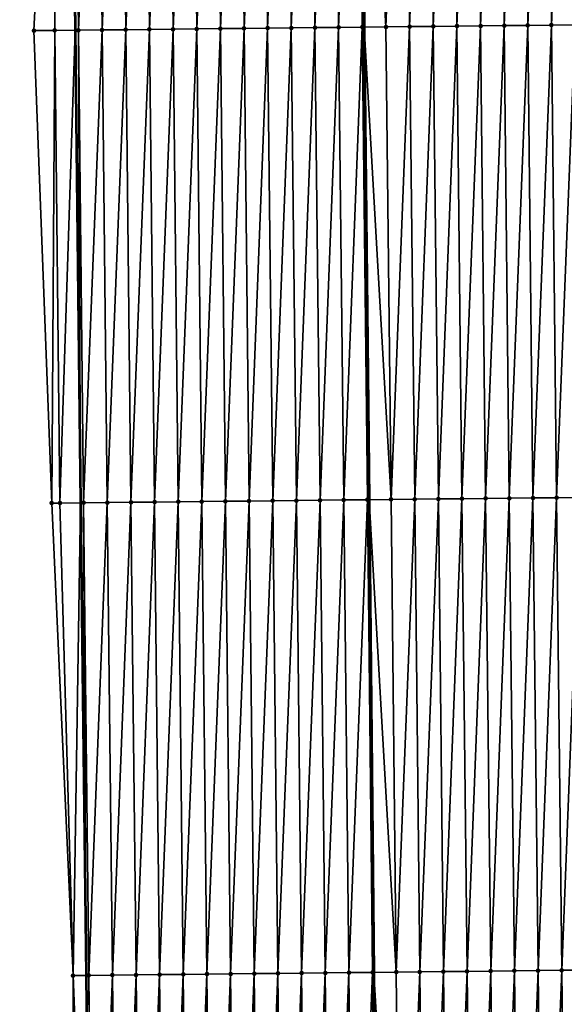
# Model space of a CAD drawing. Header units: feet. Extents: x 2007189 to 2022806, y 818621 to 837694.
# Tile 427 of 656: x 2011350 to 2011373, y 829286 to 829327. Entities that reach past the tile are written whole.
import ezdxf

# ---------------------------------------------------------------- set-up
doc = ezdxf.new("R2010")
doc.units = ezdxf.units.FT
doc.header["$MEASUREMENT"] = 0
for name, color, linetype, lineweight in [('EP_Travel Lane', 172, 'Continuous', 53), ('Road Shots', 141, 'Continuous', 100), ('Road X-Section', 40, 'Continuous', 13), ('STRIPING', 60, 'Continuous', 53)]:
    doc.layers.add(name, color=color, linetype=linetype, lineweight=lineweight)
doc.layers.add('I-77-MM17-21_SB-Surface-Border', color=7, linetype='Continuous')
doc.layers.add('I-77-MM17-21_SB-Surface-TIN', color=7, linetype='Continuous')

msp = doc.modelspace()

# ---------------------------------------------------------------- linework, layer by layer
at = {"layer": 'EP_Travel Lane'}
msp.add_polyline3d([(2011350.010525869, 829506.9701998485, 319.6443639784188), (2011350.212806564, 829486.9716988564, 319.5046445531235), (2011350.415088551, 829466.9730701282, 319.3860227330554), (2011350.617370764, 829446.9744190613, 319.2710504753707), (2011350.844439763, 829426.9466861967, 319.173616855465), (2011351.073898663, 829406.9483866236, 319.0487097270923), (2011351.303358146, 829386.95003626, 318.9325754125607), (2011351.532819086, 829366.9515588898, 318.8382720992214), (2011351.762279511, 829346.9531262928, 318.7362488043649), (2011351.991736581, 829326.9549862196, 318.5839387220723), (2011352.221193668, 829306.956844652, 318.431868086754), (2011352.450653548, 829286.9584596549, 318.3216740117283), (2011352.680112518, 829266.9601539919, 318.1978322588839), (2011352.909572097, 829246.961795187, 318.0831324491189), (2011353.139628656, 829226.952585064, 317.9835181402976), (2011353.369623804, 829206.9541746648, 317.8788247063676), (2011353.599617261, 829186.9559112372, 317.7498529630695), (2011353.829610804, 829166.9576403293, 317.6220984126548), (2011354.059604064, 829146.9593940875, 317.4902748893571), (2011354.289599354, 829126.9609712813, 317.3876110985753), (2011354.519593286, 829106.9626666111, 317.2654597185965), (2011354.749587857, 829086.9643063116, 317.1524679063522), (2011354.979581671, 829066.9660118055, 317.0286059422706)], dxfattribs=at)
at = {"layer": 'I-77-MM17-21_SB-Surface-Border', "color": 3, "linetype": 'Continuous', "lineweight": -3}
msp.add_polyline3d([(2011354.165455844, 829066.956908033, 317.0082613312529), (2011354.586643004, 829086.9624844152, 317.1483636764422), (2011354.097845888, 829106.9579550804, 317.254168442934), (2011352.145913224, 829126.9370765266, 317.3214209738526), (2011352.285167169, 829146.9395966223, 317.4385482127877), (2011351.846732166, 829166.9355386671, 317.5607679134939), (2011352.440461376, 829186.9429707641, 317.7173379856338), (2011353.071594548, 829206.9508416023, 317.8714465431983), (2011352.71421308, 829226.9478253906, 317.9733095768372), (2011352.379494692, 829246.9561292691, 318.069259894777), (2011351.901901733, 829266.951828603, 318.1787060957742), (2011351.903110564, 829286.9525980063, 318.3088999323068), (2011351.000900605, 829306.9437968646, 318.4006643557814), (2011350.245577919, 829326.936340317, 318.5350538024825), (2011351.279029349, 829346.947960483, 318.7236738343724), (2011350.16341941, 829366.936930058, 318.8009758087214), (2011349.770739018, 829386.9336710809, 318.8895831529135), (2011350.262599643, 829406.9397267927, 319.0254087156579), (2011350.368583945, 829426.9415969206, 319.1616663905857), (2011350.327309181, 829446.9717083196, 319.2622619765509), (2011349.646909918, 829466.9658729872, 319.3657500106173), (2011349.681031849, 829486.9667114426, 319.4914617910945), (2011349.95067896, 829506.969639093, 319.6427918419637)], dxfattribs=at)
at = {"layer": 'I-77-MM17-21_SB-Surface-TIN', "color": 128, "linetype": 'Continuous', "lineweight": -3}
for points in [[(2011363.129711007, 829327.0746432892, 318.7713770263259), (2011363.91285105, 829347.0837465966, 318.926161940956), (2011362.912908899, 829347.0729901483, 318.9117254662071)], [(2011363.129711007, 829327.0746432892, 318.7713770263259), (2011364.129653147, 829327.0854007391, 318.7856403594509), (2011363.91285105, 829347.0837465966, 318.926161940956)], [(2011363.91285105, 829347.0837465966, 318.926161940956), (2011364.212713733, 829327.0862929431, 318.7870603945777), (2011364.007508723, 829347.0847646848, 318.9275544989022)], [(2011364.129653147, 829327.0854007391, 318.7856403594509), (2011364.212713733, 829327.0862929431, 318.7870603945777), (2011363.91285105, 829347.0837465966, 318.926161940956)], [(2011365.129595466, 829327.0961417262, 318.8027357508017), (2011364.912793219, 829347.0945014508, 318.9408726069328), (2011364.007508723, 829347.0847646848, 318.9275544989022)], [(2011365.129595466, 829327.0961417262, 318.8027357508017), (2011364.007508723, 829347.0847646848, 318.9275544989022), (2011364.212713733, 829327.0862929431, 318.7870603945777)], [(2011365.129595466, 829327.0961417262, 318.8027357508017), (2011365.912735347, 829347.1052599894, 318.9549494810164), (2011364.912793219, 829347.0945014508, 318.9408726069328)], [(2011365.129595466, 829327.0961417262, 318.8027357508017), (2011366.129537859, 829327.1068758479, 318.8210121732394), (2011365.912735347, 829347.1052599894, 318.9549494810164)], [(2011366.129537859, 829327.1068758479, 318.8210121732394), (2011366.91267752, 829347.1160144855, 318.9697217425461), (2011365.912735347, 829347.1052599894, 318.9549494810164)], [(2011366.129537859, 829327.1068758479, 318.8210121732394), (2011367.129480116, 829327.1176225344, 318.8371271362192), (2011366.91267752, 829347.1160144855, 318.9697217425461)], [(2011367.129480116, 829327.1176225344, 318.8371271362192), (2011367.912619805, 829347.1267586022, 318.9862795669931), (2011366.91267752, 829347.1160144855, 318.9697217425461)], [(2011367.129480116, 829327.1176225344, 318.8371271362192), (2011368.129422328, 829327.1283733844, 318.8525258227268), (2011367.912619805, 829347.1267586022, 318.9862795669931)], [(2011368.129422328, 829327.1283733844, 318.8525258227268), (2011368.912562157, 829347.1374965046, 319.0039064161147), (2011367.912619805, 829347.1267586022, 318.9862795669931)], [(2011368.129422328, 829327.1283733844, 318.8525258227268), (2011369.12936476, 829327.1391039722, 318.8714101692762), (2011368.912562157, 829347.1374965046, 319.0039064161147)], [(2011369.12936476, 829327.1391039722, 318.8714101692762), (2011369.912504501, 829347.1482352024, 319.0213964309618), (2011368.912562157, 829347.1374965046, 319.0039064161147)], [(2011369.12936476, 829327.1391039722, 318.8714101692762), (2011370.129307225, 829327.149831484, 318.8908236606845), (2011369.912504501, 829347.1482352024, 319.0213964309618)], [(2011370.129307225, 829327.149831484, 318.8908236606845), (2011370.912446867, 829347.1589717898, 319.0392494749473), (2011369.912504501, 829347.1482352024, 319.0213964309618)], [(2011370.129307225, 829327.149831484, 318.8908236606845), (2011371.129249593, 829327.1605678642, 318.9087115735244), (2011370.912446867, 829347.1589717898, 319.0392494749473)], [(2011371.129249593, 829327.1605678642, 318.9087115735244), (2011371.912389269, 829347.1697051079, 319.0576649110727), (2011370.912446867, 829347.1589717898, 319.0392494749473)], [(2011371.129249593, 829327.1605678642, 318.9087115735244), (2011372.129191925, 829327.1713076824, 318.9260080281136), (2011371.912389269, 829347.1697051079, 319.0576649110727)], [(2011372.129191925, 829327.1713076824, 318.9260080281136), (2011372.912331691, 829347.1804365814, 319.0763977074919), (2011371.912389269, 829347.1697051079, 319.0576649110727)], [(2011372.129191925, 829327.1713076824, 318.9260080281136), (2011373.129134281, 829327.1820452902, 318.9436847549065), (2011372.912331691, 829347.1804365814, 319.0763977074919)], [(2011350.245577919, 829326.936340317, 318.5350538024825), (2011351.130402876, 829326.945779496, 318.5614066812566), (2011351.279029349, 829346.947960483, 318.7236738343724)], [(2011351.130402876, 829326.945779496, 318.5614066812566), (2011351.991736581, 829326.9549862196, 318.5839387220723), (2011351.279029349, 829346.947960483, 318.7236738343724)], [(2011351.279029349, 829346.947960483, 318.7236738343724), (2011351.991736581, 829326.9549862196, 318.5839387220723), (2011351.762279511, 829346.9531262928, 318.7362488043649)], [(2011351.913544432, 829346.9547432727, 318.7401849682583), (2011351.762279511, 829346.9531262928, 318.7362488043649), (2011351.991736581, 829326.9549862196, 318.5839387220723)], [(2011352.130345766, 829326.9564678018, 318.5875646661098), (2011352.913486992, 829346.9654620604, 318.7611000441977), (2011351.913544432, 829346.9547432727, 318.7401849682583)], [(2011352.130345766, 829326.9564678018, 318.5875646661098), (2011351.913544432, 829346.9547432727, 318.7401849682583), (2011351.991736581, 829326.9549862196, 318.5839387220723)], [(2011352.130345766, 829326.9564678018, 318.5875646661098), (2011353.130288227, 829326.967195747, 318.6069036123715), (2011352.913486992, 829346.9654620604, 318.7611000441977)], [(2011353.130288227, 829326.967195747, 318.6069036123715), (2011353.913429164, 829346.9762165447, 318.775874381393), (2011352.913486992, 829346.9654620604, 318.7611000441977)], [(2011353.130288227, 829326.967195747, 318.6069036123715), (2011354.130230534, 829326.9779377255, 318.6238284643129), (2011353.913429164, 829346.9762165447, 318.775874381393)], [(2011354.130230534, 829326.9779377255, 318.6238284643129), (2011354.913371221, 829346.9869817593, 318.788802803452), (2011353.913429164, 829346.9762165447, 318.775874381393)], [(2011354.130230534, 829326.9779377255, 318.6238284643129), (2011355.130172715, 829326.988691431, 318.6387359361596), (2011354.913371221, 829346.9869817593, 318.788802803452)], [(2011355.130172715, 829326.988691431, 318.6387359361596), (2011355.913313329, 829346.9977421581, 318.8025596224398), (2011354.913371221, 829346.9869817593, 318.788802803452)], [(2011355.130172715, 829326.988691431, 318.6387359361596), (2011356.130114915, 829326.9994434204, 318.653938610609), (2011355.913313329, 829346.9977421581, 318.8025596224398)], [(2011356.130114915, 829326.9994434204, 318.653938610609), (2011356.913255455, 829347.0085009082, 318.8166001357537), (2011355.913313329, 829346.9977421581, 318.8025596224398)], [(2011356.130114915, 829326.9994434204, 318.653938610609), (2011357.130057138, 829327.0101932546, 318.669512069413), (2011356.913255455, 829347.0085009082, 318.8166001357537)], [(2011357.130057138, 829327.0101932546, 318.669512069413), (2011357.913197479, 829347.0192691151, 318.8290137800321), (2011356.913255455, 829347.0085009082, 318.8166001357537)], [(2011357.130057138, 829327.0101932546, 318.669512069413), (2011358.129999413, 829327.0209382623, 318.6859158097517), (2011357.913197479, 829347.0192691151, 318.8290137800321)], [(2011358.129999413, 829327.0209382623, 318.6859158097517), (2011358.913139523, 829347.0300354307, 318.8417528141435), (2011357.913197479, 829347.0192691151, 318.8290137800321)], [(2011358.129999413, 829327.0209382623, 318.6859158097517), (2011359.129941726, 829327.0316798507, 318.7029077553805), (2011358.913139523, 829347.0300354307, 318.8417528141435)], [(2011359.129941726, 829327.0316798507, 318.7029077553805), (2011359.913081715, 829347.0407881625, 318.8568285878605), (2011358.913139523, 829347.0300354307, 318.8417528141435)], [(2011359.129941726, 829327.0316798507, 318.7029077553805), (2011360.129884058, 829327.042419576, 318.72022022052), (2011359.913081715, 829347.0407881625, 318.8568285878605)], [(2011360.129884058, 829327.042419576, 318.72022022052), (2011360.913024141, 829347.0515192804, 318.8756225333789), (2011359.913081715, 829347.0407881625, 318.8568285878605)], [(2011360.129884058, 829327.042419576, 318.72022022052), (2011361.129826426, 829327.0531560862, 318.7380857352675), (2011360.913024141, 829347.0515192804, 318.8756225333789)], [(2011361.129826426, 829327.0531560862, 318.7380857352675), (2011361.912966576, 829347.0622495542, 318.8945616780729), (2011360.913024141, 829347.0515192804, 318.8756225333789)], [(2011361.129826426, 829327.0531560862, 318.7380857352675), (2011362.129768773, 829327.0638944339, 318.7556351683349), (2011361.912966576, 829347.0622495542, 318.8945616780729)], [(2011362.129768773, 829327.0638944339, 318.7556351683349), (2011362.912908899, 829347.0729901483, 318.9117254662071), (2011361.912966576, 829347.0622495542, 318.8945616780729)], [(2011362.129768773, 829327.0638944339, 318.7556351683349), (2011363.129711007, 829327.0746432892, 318.7713770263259), (2011362.912908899, 829347.0729901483, 318.9117254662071)], [(2011363.346513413, 829307.0762688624, 318.635762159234), (2011364.129653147, 829327.0854007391, 318.7856403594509), (2011363.129711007, 829327.0746432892, 318.7713770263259)], [(2011363.346513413, 829307.0762688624, 318.635762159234), (2011364.346455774, 829307.0870059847, 318.6535224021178), (2011364.129653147, 829327.0854007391, 318.7856403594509)], [(2011364.129653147, 829327.0854007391, 318.7856403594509), (2011364.41791924, 829307.0877726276, 318.6549143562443), (2011364.212713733, 829327.0862929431, 318.7870603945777)], [(2011364.346455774, 829307.0870059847, 318.6535224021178), (2011364.41791924, 829307.0877726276, 318.6549143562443), (2011364.129653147, 829327.0854007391, 318.7856403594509)], [(2011365.346398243, 829307.0977331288, 318.6729991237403), (2011365.129595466, 829327.0961417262, 318.8027357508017), (2011364.212713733, 829327.0862929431, 318.7870603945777)], [(2011365.346398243, 829307.0977331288, 318.6729991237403), (2011364.212713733, 829327.0862929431, 318.7870603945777), (2011364.41791924, 829307.0877726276, 318.6549143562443)], [(2011365.346398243, 829307.0977331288, 318.6729991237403), (2011366.129537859, 829327.1068758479, 318.8210121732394), (2011365.129595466, 829327.0961417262, 318.8027357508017)], [(2011365.346398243, 829307.0977331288, 318.6729991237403), (2011366.346340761, 829307.1084556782, 318.6932662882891), (2011366.129537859, 829327.1068758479, 318.8210121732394)], [(2011366.346340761, 829307.1084556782, 318.6932662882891), (2011367.129480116, 829327.1176225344, 318.8371271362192), (2011366.129537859, 829327.1068758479, 318.8210121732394)], [(2011366.346340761, 829307.1084556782, 318.6932662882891), (2011367.346283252, 829307.119180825, 318.7130866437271), (2011367.129480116, 829327.1176225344, 318.8371271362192)], [(2011367.346283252, 829307.119180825, 318.7130866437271), (2011368.129422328, 829327.1283733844, 318.8525258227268), (2011367.129480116, 829327.1176225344, 318.8371271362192)], [(2011367.346283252, 829307.119180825, 318.7130866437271), (2011368.346225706, 829307.1299093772, 318.7323211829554), (2011368.129422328, 829327.1283733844, 318.8525258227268)], [(2011368.346225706, 829307.1299093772, 318.7323211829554), (2011369.12936476, 829327.1391039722, 318.8714101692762), (2011368.129422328, 829327.1283733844, 318.8525258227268)], [(2011368.346225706, 829307.1299093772, 318.7323211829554), (2011369.346168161, 829307.1406377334, 318.7515893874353), (2011369.12936476, 829327.1391039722, 318.8714101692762)], [(2011369.346168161, 829307.1406377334, 318.7515893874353), (2011370.129307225, 829327.149831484, 318.8908236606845), (2011369.12936476, 829327.1391039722, 318.8714101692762)], [(2011369.346168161, 829307.1406377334, 318.7515893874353), (2011370.346110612, 829307.1513665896, 318.7707716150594), (2011370.129307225, 829327.149831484, 318.8908236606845)], [(2011370.346110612, 829307.1513665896, 318.7707716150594), (2011371.129249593, 829327.1605678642, 318.9087115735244), (2011370.129307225, 829327.149831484, 318.8908236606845)], [(2011370.346110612, 829307.1513665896, 318.7707716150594), (2011371.346053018, 829307.1620994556, 318.7892640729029), (2011371.129249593, 829327.1605678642, 318.9087115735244)], [(2011371.346053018, 829307.1620994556, 318.7892640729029), (2011372.129191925, 829327.1713076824, 318.9260080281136), (2011371.129249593, 829327.1605678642, 318.9087115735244)], [(2011371.346053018, 829307.1620994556, 318.7892640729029), (2011372.345995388, 829307.1728357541, 318.8071660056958), (2011372.129191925, 829327.1713076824, 318.9260080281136)], [(2011372.345995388, 829307.1728357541, 318.8071660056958), (2011373.129134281, 829327.1820452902, 318.9436847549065), (2011372.129191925, 829327.1713076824, 318.9260080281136)], [(2011372.345995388, 829307.1728357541, 318.8071660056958), (2011373.345937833, 829307.1835651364, 318.8262577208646), (2011373.129134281, 829327.1820452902, 318.9436847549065)], [(2011351.000900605, 829306.9437968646, 318.4006643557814), (2011351.130402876, 829326.945779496, 318.5614066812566), (2011350.245577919, 829326.936340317, 318.5350538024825)], [(2011351.000900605, 829306.9437968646, 318.4006643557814), (2011351.347204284, 829306.947497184, 318.409945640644), (2011351.130402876, 829326.945779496, 318.5614066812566)], [(2011351.347204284, 829306.947497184, 318.409945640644), (2011351.991736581, 829326.9549862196, 318.5839387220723), (2011351.130402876, 829326.945779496, 318.5614066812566)], [(2011351.347204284, 829306.947497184, 318.409945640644), (2011352.221193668, 829306.956844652, 318.431868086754), (2011351.991736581, 829326.9549862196, 318.5839387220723)], [(2011352.130345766, 829326.9564678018, 318.5875646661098), (2011351.991736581, 829326.9549862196, 318.5839387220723), (2011352.221193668, 829306.956844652, 318.431868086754)], [(2011352.347147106, 829306.9581917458, 318.4350274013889), (2011353.130288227, 829326.967195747, 318.6069036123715), (2011352.130345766, 829326.9564678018, 318.5875646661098)], [(2011352.347147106, 829306.9581917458, 318.4350274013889), (2011352.130345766, 829326.9564678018, 318.5875646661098), (2011352.221193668, 829306.956844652, 318.431868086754)], [(2011352.347147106, 829306.9581917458, 318.4350274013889), (2011353.347089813, 829306.9688969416, 318.458279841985), (2011353.130288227, 829326.967195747, 318.6069036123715)], [(2011353.347089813, 829306.9688969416, 318.458279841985), (2011354.130230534, 829326.9779377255, 318.6238284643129), (2011353.130288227, 829326.967195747, 318.6069036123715)], [(2011353.347089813, 829306.9688969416, 318.458279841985), (2011354.347032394, 829306.9796137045, 318.4795424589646), (2011354.130230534, 829326.9779377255, 318.6238284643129)], [(2011354.347032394, 829306.9796137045, 318.4795424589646), (2011355.130172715, 829326.988691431, 318.6387359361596), (2011354.130230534, 829326.9779377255, 318.6238284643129)], [(2011354.347032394, 829306.9796137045, 318.4795424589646), (2011355.34697483, 829306.990343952, 318.4984853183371), (2011355.130172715, 829326.988691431, 318.6387359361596)], [(2011355.34697483, 829306.990343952, 318.4984853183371), (2011356.130114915, 829326.9994434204, 318.653938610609), (2011355.130172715, 829326.988691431, 318.6387359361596)], [(2011355.34697483, 829306.990343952, 318.4984853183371), (2011356.346917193, 829307.0010808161, 318.5162899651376), (2011356.130114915, 829326.9994434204, 318.653938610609)], [(2011356.346917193, 829307.0010808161, 318.5162899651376), (2011357.130057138, 829327.0101932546, 318.669512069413), (2011356.130114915, 829326.9994434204, 318.653938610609)], [(2011356.346917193, 829307.0010808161, 318.5162899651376), (2011357.346859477, 829307.0118249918, 318.5328368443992), (2011357.130057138, 829327.0101932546, 318.669512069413)], [(2011357.346859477, 829307.0118249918, 318.5328368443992), (2011358.129999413, 829327.0209382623, 318.6859158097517), (2011357.130057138, 829327.0101932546, 318.669512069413)], [(2011357.346859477, 829307.0118249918, 318.5328368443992), (2011358.346801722, 829307.0225728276, 318.5487540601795), (2011358.129999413, 829327.0209382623, 318.6859158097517)], [(2011358.346801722, 829307.0225728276, 318.5487540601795), (2011359.129941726, 829327.0316798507, 318.7029077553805), (2011358.129999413, 829327.0209382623, 318.6859158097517)], [(2011358.346801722, 829307.0225728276, 318.5487540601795), (2011359.34674397, 829307.0333203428, 318.5647264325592), (2011359.129941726, 829327.0316798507, 318.7029077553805)], [(2011359.34674397, 829307.0333203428, 318.5647264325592), (2011360.129884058, 829327.042419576, 318.72022022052), (2011359.129941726, 829327.0316798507, 318.7029077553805)], [(2011359.34674397, 829307.0333203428, 318.5647264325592), (2011360.346686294, 829307.0440608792, 318.5818993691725), (2011360.129884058, 829327.042419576, 318.72022022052)], [(2011360.346686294, 829307.0440608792, 318.5818993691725), (2011361.129826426, 829327.0531560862, 318.7380857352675), (2011360.129884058, 829327.042419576, 318.72022022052)], [(2011360.346686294, 829307.0440608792, 318.5818993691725), (2011361.346628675, 829307.0547960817, 318.5999898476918), (2011361.129826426, 829327.0531560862, 318.7380857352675)], [(2011361.346628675, 829307.0547960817, 318.5999898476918), (2011362.129768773, 829327.0638944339, 318.7556351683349), (2011361.129826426, 829327.0531560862, 318.7380857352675)], [(2011361.346628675, 829307.0547960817, 318.5999898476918), (2011362.346571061, 829307.0655309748, 318.6181335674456), (2011362.129768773, 829327.0638944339, 318.7556351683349)], [(2011362.346571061, 829307.0655309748, 318.6181335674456), (2011363.129711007, 829327.0746432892, 318.7713770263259), (2011362.129768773, 829327.0638944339, 318.7556351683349)], [(2011362.346571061, 829307.0655309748, 318.6181335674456), (2011363.346513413, 829307.0762688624, 318.635762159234), (2011363.129711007, 829327.0746432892, 318.7713770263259)], [(2011363.563316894, 829287.0777953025, 318.5172008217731), (2011364.346455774, 829307.0870059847, 318.6535224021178), (2011363.346513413, 829307.0762688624, 318.635762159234)], [(2011363.563316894, 829287.0777953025, 318.5172008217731), (2011364.563259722, 829287.0884892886, 318.5423816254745), (2011364.346455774, 829307.0870059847, 318.6535224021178)], [(2011364.346455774, 829307.0870059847, 318.6535224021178), (2011364.623126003, 829287.0891300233, 318.5438050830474), (2011364.41791924, 829307.0877726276, 318.6549143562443)], [(2011364.563259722, 829287.0884892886, 318.5423816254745), (2011364.623126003, 829287.0891300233, 318.5438050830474), (2011364.346455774, 829307.0870059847, 318.6535224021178)], [(2011365.563202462, 829287.0991914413, 318.5661575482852), (2011365.346398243, 829307.0977331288, 318.6729991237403), (2011364.41791924, 829307.0877726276, 318.6549143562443)], [(2011365.563202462, 829287.0991914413, 318.5661575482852), (2011364.41791924, 829307.0877726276, 318.6549143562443), (2011364.623126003, 829287.0891300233, 318.5438050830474)], [(2011365.563202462, 829287.0991914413, 318.5661575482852), (2011366.346340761, 829307.1084556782, 318.6932662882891), (2011365.346398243, 829307.0977331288, 318.6729991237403)], [(2011365.563202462, 829287.0991914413, 318.5661575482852), (2011366.563144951, 829287.1099167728, 318.5859461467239), (2011366.346340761, 829307.1084556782, 318.6932662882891)], [(2011366.563144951, 829287.1099167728, 318.5859461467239), (2011367.346283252, 829307.119180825, 318.7130866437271), (2011366.346340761, 829307.1084556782, 318.6932662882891)], [(2011366.563144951, 829287.1099167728, 318.5859461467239), (2011367.563087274, 829287.120657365, 318.6031094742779), (2011367.346283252, 829307.119180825, 318.7130866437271)], [(2011367.563087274, 829287.120657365, 318.6031094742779), (2011368.346225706, 829307.1299093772, 318.7323211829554), (2011367.346283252, 829307.119180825, 318.7130866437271)], [(2011367.563087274, 829287.120657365, 318.6031094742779), (2011368.56302965, 829287.1313930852, 318.6211108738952), (2011368.346225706, 829307.1299093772, 318.7323211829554)], [(2011368.56302965, 829287.1313930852, 318.6211108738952), (2011369.346168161, 829307.1406377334, 318.7515893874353), (2011368.346225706, 829307.1299093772, 318.7323211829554)], [(2011368.56302965, 829287.1313930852, 318.6211108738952), (2011369.562972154, 829287.1421169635, 318.6411494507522), (2011369.346168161, 829307.1406377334, 318.7515893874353)], [(2011369.562972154, 829287.1421169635, 318.6411494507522), (2011370.346110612, 829307.1513665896, 318.7707716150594), (2011369.346168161, 829307.1406377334, 318.7515893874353)], [(2011369.562972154, 829287.1421169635, 318.6411494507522), (2011370.562914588, 829287.152847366, 318.6600656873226), (2011370.346110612, 829307.1513665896, 318.7707716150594)], [(2011370.562914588, 829287.152847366, 318.6600656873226), (2011371.346053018, 829307.1620994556, 318.7892640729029), (2011370.346110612, 829307.1513665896, 318.7707716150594)], [(2011370.562914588, 829287.152847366, 318.6600656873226), (2011371.562856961, 829287.1635833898, 318.6780148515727), (2011371.346053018, 829307.1620994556, 318.7892640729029)], [(2011371.562856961, 829287.1635833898, 318.6780148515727), (2011372.345995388, 829307.1728357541, 318.8071660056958), (2011371.346053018, 829307.1620994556, 318.7892640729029)], [(2011371.562856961, 829287.1635833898, 318.6780148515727), (2011372.562799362, 829287.174316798, 318.6964140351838), (2011372.345995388, 829307.1728357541, 318.8071660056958)], [(2011372.562799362, 829287.174316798, 318.6964140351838), (2011373.345937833, 829307.1835651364, 318.8262577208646), (2011372.345995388, 829307.1728357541, 318.8071660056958)], [(2011372.562799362, 829287.174316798, 318.6964140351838), (2011373.562741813, 829287.1850456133, 318.7156032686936), (2011373.345937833, 829307.1835651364, 318.8262577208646)], [(2011351.903110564, 829286.9525980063, 318.3088999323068), (2011351.347204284, 829306.947497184, 318.409945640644), (2011351.000900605, 829306.9437968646, 318.4006643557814)], [(2011351.903110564, 829286.9525980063, 318.3088999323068), (2011352.221193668, 829306.956844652, 318.431868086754), (2011351.347204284, 829306.947497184, 318.409945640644)], [(2011351.903110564, 829286.9525980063, 318.3088999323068), (2011352.450653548, 829286.9584596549, 318.3216740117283), (2011352.221193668, 829306.956844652, 318.431868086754)], [(2011352.347147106, 829306.9581917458, 318.4350274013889), (2011352.221193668, 829306.956844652, 318.431868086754), (2011352.450653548, 829286.9584596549, 318.3216740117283)], [(2011352.563951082, 829286.9596725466, 318.3243172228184), (2011353.347089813, 829306.9688969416, 318.458279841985), (2011352.347147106, 829306.9581917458, 318.4350274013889)], [(2011352.563951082, 829286.9596725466, 318.3243172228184), (2011352.347147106, 829306.9581917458, 318.4350274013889), (2011352.450653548, 829286.9584596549, 318.3216740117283)], [(2011352.563951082, 829286.9596725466, 318.3243172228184), (2011353.563893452, 829286.9704088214, 318.3422232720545), (2011353.347089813, 829306.9688969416, 318.458279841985)], [(2011353.563893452, 829286.9704088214, 318.3422232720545), (2011354.347032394, 829306.9796137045, 318.4795424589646), (2011353.347089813, 829306.9688969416, 318.458279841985)], [(2011353.563893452, 829286.9704088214, 318.3422232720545), (2011354.56383563, 829286.9811627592, 318.3570907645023), (2011354.347032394, 829306.9796137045, 318.4795424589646)], [(2011354.56383563, 829286.9811627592, 318.3570907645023), (2011355.34697483, 829306.990343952, 318.4984853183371), (2011354.347032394, 829306.9796137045, 318.4795424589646)], [(2011354.56383563, 829286.9811627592, 318.3570907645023), (2011355.563777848, 829286.9919130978, 318.372577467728), (2011355.34697483, 829306.990343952, 318.4984853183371)], [(2011355.563777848, 829286.9919130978, 318.372577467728), (2011356.346917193, 829307.0010808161, 318.5162899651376), (2011355.34697483, 829306.990343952, 318.4984853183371)], [(2011355.563777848, 829286.9919130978, 318.372577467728), (2011356.563720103, 829287.0026599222, 318.3886686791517), (2011356.346917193, 829307.0010808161, 318.5162899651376)], [(2011356.563720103, 829287.0026599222, 318.3886686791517), (2011357.346859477, 829307.0118249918, 318.5328368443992), (2011356.346917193, 829307.0010808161, 318.5162899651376)], [(2011356.563720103, 829287.0026599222, 318.3886686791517), (2011357.56366238, 829287.0134048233, 318.4050907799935), (2011357.346859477, 829307.0118249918, 318.5328368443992)], [(2011357.56366238, 829287.0134048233, 318.4050907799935), (2011358.346801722, 829307.0225728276, 318.5487540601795), (2011357.346859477, 829307.0118249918, 318.5328368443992)], [(2011357.56366238, 829287.0134048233, 318.4050907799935), (2011358.563604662, 829287.0241491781, 318.4216068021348), (2011358.346801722, 829307.0225728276, 318.5487540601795)], [(2011358.563604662, 829287.0241491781, 318.4216068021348), (2011359.34674397, 829307.0333203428, 318.5647264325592), (2011358.346801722, 829307.0225728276, 318.5487540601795)], [(2011358.563604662, 829287.0241491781, 318.4216068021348), (2011359.563546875, 829287.0348999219, 318.4370237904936), (2011359.34674397, 829307.0333203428, 318.5647264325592)], [(2011359.563546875, 829287.0348999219, 318.4370237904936), (2011360.346686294, 829307.0440608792, 318.5818993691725), (2011359.34674397, 829307.0333203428, 318.5647264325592)], [(2011359.563546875, 829287.0348999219, 318.4370237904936), (2011360.563489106, 829287.0456490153, 318.4527246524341), (2011360.346686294, 829307.0440608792, 318.5818993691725)], [(2011360.563489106, 829287.0456490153, 318.4527246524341), (2011361.346628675, 829307.0547960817, 318.5999898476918), (2011360.346686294, 829307.0440608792, 318.5818993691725)], [(2011360.563489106, 829287.0456490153, 318.4527246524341), (2011361.563431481, 829287.0563848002, 318.4707149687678), (2011361.346628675, 829307.0547960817, 318.5999898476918)], [(2011361.563431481, 829287.0563848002, 318.4707149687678), (2011362.346571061, 829307.0655309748, 318.6181335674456), (2011361.346628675, 829307.0547960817, 318.5999898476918)], [(2011361.563431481, 829287.0563848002, 318.4707149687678), (2011362.5633741, 829287.0670981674, 318.4925617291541), (2011362.346571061, 829307.0655309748, 318.6181335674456)], [(2011362.5633741, 829287.0670981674, 318.4925617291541), (2011363.346513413, 829307.0762688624, 318.635762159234), (2011362.346571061, 829307.0655309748, 318.6181335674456)], [(2011362.5633741, 829287.0670981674, 318.4925617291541), (2011363.563316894, 829287.0777953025, 318.5172008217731), (2011363.346513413, 829307.0762688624, 318.635762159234)], [(2011363.780121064, 829267.0792581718, 318.409575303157), (2011364.563259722, 829287.0884892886, 318.5423816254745), (2011363.563316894, 829287.0777953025, 318.5172008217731)], [(2011363.780121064, 829267.0792581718, 318.409575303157), (2011364.780063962, 829267.0899457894, 318.4358516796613), (2011364.563259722, 829287.0884892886, 318.5423816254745)], [(2011364.563259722, 829287.0884892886, 318.5423816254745), (2011364.828333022, 829267.0904624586, 318.4369896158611), (2011364.623126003, 829287.0891300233, 318.5438050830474)], [(2011364.780063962, 829267.0899457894, 318.4358516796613), (2011364.828333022, 829267.0904624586, 318.4369896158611), (2011364.563259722, 829287.0884892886, 318.5423816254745)], [(2011365.780006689, 829267.1006491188, 318.4594251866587), (2011365.563202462, 829287.0991914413, 318.5661575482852), (2011364.623126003, 829287.0891300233, 318.5438050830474)], [(2011365.780006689, 829267.1006491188, 318.4594251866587), (2011364.623126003, 829287.0891300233, 318.5438050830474), (2011364.828333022, 829267.0904624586, 318.4369896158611)], [(2011365.780006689, 829267.1006491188, 318.4594251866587), (2011366.563144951, 829287.1099167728, 318.5859461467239), (2011365.563202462, 829287.0991914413, 318.5661575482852)], [(2011365.780006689, 829267.1006491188, 318.4594251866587), (2011366.779949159, 829267.1113761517, 318.4789210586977), (2011366.563144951, 829287.1099167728, 318.5859461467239)], [(2011366.779949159, 829267.1113761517, 318.4789210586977), (2011367.563087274, 829287.120657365, 318.6031094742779), (2011366.563144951, 829287.1099167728, 318.5859461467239)], [(2011366.779949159, 829267.1113761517, 318.4789210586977), (2011367.779891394, 829267.1221248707, 318.4946863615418), (2011367.563087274, 829287.120657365, 318.6031094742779)], [(2011367.779891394, 829267.1221248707, 318.4946863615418), (2011368.56302965, 829287.1313930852, 318.6211108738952), (2011367.563087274, 829287.120657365, 318.6031094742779)], [(2011367.779891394, 829267.1221248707, 318.4946863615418), (2011368.779833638, 829267.132872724, 318.5106005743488), (2011368.56302965, 829287.1313930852, 318.6211108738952)], [(2011368.779833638, 829267.132872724, 318.5106005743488), (2011369.562972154, 829287.1421169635, 318.6411494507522), (2011368.56302965, 829287.1313930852, 318.6211108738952)], [(2011368.779833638, 829267.132872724, 318.5106005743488), (2011369.779776, 829267.1436097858, 318.5283712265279), (2011369.562972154, 829287.1421169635, 318.6411494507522)], [(2011369.779776, 829267.1436097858, 318.5283712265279), (2011370.562914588, 829287.152847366, 318.6600656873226), (2011369.562972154, 829287.1421169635, 318.6411494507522)], [(2011369.779776, 829267.1436097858, 318.5283712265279), (2011370.779718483, 829267.1543356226, 318.5480728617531), (2011370.562914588, 829287.152847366, 318.6600656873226)], [(2011370.779718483, 829267.1543356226, 318.5480728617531), (2011371.562856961, 829287.1635833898, 318.6780148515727), (2011370.562914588, 829287.152847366, 318.6600656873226)], [(2011370.779718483, 829267.1543356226, 318.5480728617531), (2011371.779660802, 829267.165076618, 318.5651668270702), (2011371.562856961, 829287.1635833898, 318.6780148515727)], [(2011371.779660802, 829267.165076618, 318.5651668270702), (2011372.562799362, 829287.174316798, 318.6964140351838), (2011371.562856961, 829287.1635833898, 318.6780148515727)], [(2011371.779660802, 829267.165076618, 318.5651668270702), (2011372.779603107, 829267.1758188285, 318.5820517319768), (2011372.562799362, 829287.174316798, 318.6964140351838)], [(2011372.779603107, 829267.1758188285, 318.5820517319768), (2011373.562741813, 829287.1850456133, 318.7156032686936), (2011372.562799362, 829287.174316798, 318.6964140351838)], [(2011351.903110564, 829286.9525980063, 318.3088999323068), (2011351.901901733, 829266.951828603, 318.1787060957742), (2011352.680112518, 829266.9601539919, 318.1978322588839)], [(2011351.903110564, 829286.9525980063, 318.3088999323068), (2011352.680112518, 829266.9601539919, 318.1978322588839), (2011352.450653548, 829286.9584596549, 318.3216740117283)], [(2011352.563951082, 829286.9596725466, 318.3243172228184), (2011352.450653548, 829286.9584596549, 318.3216740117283), (2011352.680112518, 829266.9601539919, 318.1978322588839)], [(2011352.780754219, 829266.9612306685, 318.2003057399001), (2011353.563893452, 829286.9704088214, 318.3422232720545), (2011352.563951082, 829286.9596725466, 318.3243172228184)], [(2011352.780754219, 829266.9612306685, 318.2003057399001), (2011352.563951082, 829286.9596725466, 318.3243172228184), (2011352.680112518, 829266.9601539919, 318.1978322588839)], [(2011353.780696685, 829266.9719581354, 318.2197269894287), (2011353.563893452, 829286.9704088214, 318.3422232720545), (2011352.780754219, 829266.9612306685, 318.2003057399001)], [(2011353.780696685, 829266.9719581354, 318.2197269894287), (2011354.56383563, 829286.9811627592, 318.3570907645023), (2011353.563893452, 829286.9704088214, 318.3422232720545)], [(2011353.780696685, 829266.9719581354, 318.2197269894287), (2011354.780638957, 829266.9827034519, 318.2360775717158), (2011354.56383563, 829286.9811627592, 318.3570907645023)], [(2011354.780638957, 829266.9827034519, 318.2360775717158), (2011355.563777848, 829286.9919130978, 318.372577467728), (2011354.56383563, 829286.9811627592, 318.3570907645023)], [(2011354.780638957, 829266.9827034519, 318.2360775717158), (2011355.780581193, 829266.9934520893, 318.2518569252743), (2011355.563777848, 829286.9919130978, 318.372577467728)], [(2011355.780581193, 829266.9934520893, 318.2518569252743), (2011356.563720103, 829287.0026599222, 318.3886686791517), (2011355.563777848, 829286.9919130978, 318.372577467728)], [(2011355.780581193, 829266.9934520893, 318.2518569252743), (2011356.780523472, 829267.0041967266, 318.2683243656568), (2011356.563720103, 829287.0026599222, 318.3886686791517)], [(2011356.780523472, 829267.0041967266, 318.2683243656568), (2011357.56366238, 829287.0134048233, 318.4050907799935), (2011356.563720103, 829287.0026599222, 318.3886686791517)], [(2011356.780523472, 829267.0041967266, 318.2683243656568), (2011357.780465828, 829267.0149342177, 318.2860211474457), (2011357.56366238, 829287.0134048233, 318.4050907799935)], [(2011357.780465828, 829267.0149342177, 318.2860211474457), (2011358.563604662, 829287.0241491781, 318.4216068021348), (2011357.56366238, 829287.0134048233, 318.4050907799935)], [(2011357.780465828, 829267.0149342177, 318.2860211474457), (2011358.78040815, 829267.0256749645, 318.3031578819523), (2011358.563604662, 829287.0241491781, 318.4216068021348)], [(2011358.78040815, 829267.0256749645, 318.3031578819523), (2011359.563546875, 829287.0348999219, 318.4370237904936), (2011358.563604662, 829287.0241491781, 318.4216068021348)], [(2011358.78040815, 829267.0256749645, 318.3031578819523), (2011359.780350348, 829267.036427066, 318.3183412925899), (2011359.563546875, 829287.0348999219, 318.4370237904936)], [(2011359.780350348, 829267.036427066, 318.3183412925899), (2011360.563489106, 829287.0456490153, 318.4527246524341), (2011359.563546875, 829287.0348999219, 318.4370237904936)], [(2011359.780350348, 829267.036427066, 318.3183412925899), (2011360.780292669, 829267.0471678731, 318.3354676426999), (2011360.563489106, 829287.0456490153, 318.4527246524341)], [(2011360.780292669, 829267.0471678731, 318.3354676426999), (2011361.563431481, 829287.0563848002, 318.4707149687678), (2011360.563489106, 829287.0456490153, 318.4527246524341)], [(2011360.780292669, 829267.0471678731, 318.3354676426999), (2011361.780235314, 829267.0578788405, 318.3577272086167), (2011361.563431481, 829287.0563848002, 318.4707149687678)], [(2011361.780235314, 829267.0578788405, 318.3577272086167), (2011362.5633741, 829287.0670981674, 318.4925617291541), (2011361.563431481, 829287.0563848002, 318.4707149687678)], [(2011361.780235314, 829267.0578788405, 318.3577272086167), (2011362.780178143, 829267.0685727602, 318.3829194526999), (2011362.5633741, 829287.0670981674, 318.4925617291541)], [(2011362.780178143, 829267.0685727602, 318.3829194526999), (2011363.563316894, 829287.0777953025, 318.5172008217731), (2011362.5633741, 829287.0670981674, 318.4925617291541)], [(2011362.780178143, 829267.0685727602, 318.3829194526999), (2011363.780121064, 829267.0792581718, 318.409575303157), (2011363.563316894, 829287.0777953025, 318.5172008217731)]]:
    msp.add_3dface(points, dxfattribs=at)
at = {"layer": 'Road Shots', "lineweight": 100}
for p in [(2011364.129653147, 829327.0854007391, 318.7856403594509), (2011365.129595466, 829327.0961417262, 318.8027357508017), (2011366.129537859, 829327.1068758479, 318.8210121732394), (2011367.129480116, 829327.1176225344, 318.8371271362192), (2011368.129422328, 829327.1283733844, 318.8525258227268), (2011369.12936476, 829327.1391039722, 318.8714101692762), (2011370.129307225, 829327.149831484, 318.8908236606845), (2011371.129249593, 829327.1605678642, 318.9087115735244), (2011372.129191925, 829327.1713076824, 318.9260080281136), (2011350.245577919, 829326.936340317, 318.5350538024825), (2011351.130402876, 829326.945779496, 318.5614066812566), (2011352.130345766, 829326.9564678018, 318.5875646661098), (2011353.130288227, 829326.967195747, 318.6069036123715), (2011354.130230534, 829326.9779377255, 318.6238284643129), (2011355.130172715, 829326.988691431, 318.6387359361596), (2011356.130114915, 829326.9994434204, 318.653938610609), (2011357.130057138, 829327.0101932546, 318.669512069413), (2011358.129999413, 829327.0209382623, 318.6859158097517), (2011359.129941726, 829327.0316798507, 318.7029077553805), (2011360.129884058, 829327.042419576, 318.72022022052), (2011361.129826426, 829327.0531560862, 318.7380857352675), (2011362.129768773, 829327.0638944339, 318.7556351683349), (2011363.129711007, 829327.0746432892, 318.7713770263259), (2011364.346455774, 829307.0870059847, 318.6535224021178), (2011365.346398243, 829307.0977331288, 318.6729991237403), (2011366.346340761, 829307.1084556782, 318.6932662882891), (2011367.346283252, 829307.119180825, 318.7130866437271), (2011368.346225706, 829307.1299093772, 318.7323211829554), (2011369.346168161, 829307.1406377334, 318.7515893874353), (2011370.346110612, 829307.1513665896, 318.7707716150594), (2011371.346053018, 829307.1620994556, 318.7892640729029), (2011372.345995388, 829307.1728357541, 318.8071660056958), (2011351.000900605, 829306.9437968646, 318.4006643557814), (2011351.347204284, 829306.947497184, 318.409945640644), (2011352.347147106, 829306.9581917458, 318.4350274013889), (2011353.347089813, 829306.9688969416, 318.458279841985), (2011354.347032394, 829306.9796137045, 318.4795424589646), (2011355.34697483, 829306.990343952, 318.4984853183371), (2011356.346917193, 829307.0010808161, 318.5162899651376), (2011357.346859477, 829307.0118249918, 318.5328368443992), (2011358.346801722, 829307.0225728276, 318.5487540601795), (2011359.34674397, 829307.0333203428, 318.5647264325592), (2011360.346686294, 829307.0440608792, 318.5818993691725), (2011361.346628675, 829307.0547960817, 318.5999898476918), (2011362.346571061, 829307.0655309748, 318.6181335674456), (2011363.346513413, 829307.0762688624, 318.635762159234), (2011364.563259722, 829287.0884892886, 318.5423816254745), (2011365.563202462, 829287.0991914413, 318.5661575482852), (2011366.563144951, 829287.1099167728, 318.5859461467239), (2011367.563087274, 829287.120657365, 318.6031094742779), (2011368.56302965, 829287.1313930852, 318.6211108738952), (2011369.562972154, 829287.1421169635, 318.6411494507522), (2011370.562914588, 829287.152847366, 318.6600656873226), (2011371.562856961, 829287.1635833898, 318.6780148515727), (2011372.562799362, 829287.174316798, 318.6964140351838), (2011351.903110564, 829286.9525980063, 318.3088999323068), (2011352.563951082, 829286.9596725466, 318.3243172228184), (2011353.563893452, 829286.9704088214, 318.3422232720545), (2011354.56383563, 829286.9811627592, 318.3570907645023), (2011355.563777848, 829286.9919130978, 318.372577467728), (2011356.563720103, 829287.0026599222, 318.3886686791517), (2011357.56366238, 829287.0134048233, 318.4050907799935), (2011358.563604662, 829287.0241491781, 318.4216068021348), (2011359.563546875, 829287.0348999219, 318.4370237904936), (2011360.563489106, 829287.0456490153, 318.4527246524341), (2011361.563431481, 829287.0563848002, 318.4707149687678), (2011362.5633741, 829287.0670981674, 318.4925617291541), (2011363.563316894, 829287.0777953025, 318.5172008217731)]:
    msp.add_point(p, dxfattribs=at)
at = {"layer": 'Road X-Section', "extrusion": (-0.01084018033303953, 0.9999243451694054, 0.005813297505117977), "elevation": 807462.6461155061, "flags": 128}
msp.add_lwpolyline([(-2020265.152052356, -4375.435993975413), (-2020264.152052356, -4375.399594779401), (-2020263.152052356, -4375.360184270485), (-2020262.152052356, -4375.321705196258), (-2020261.152052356, -4375.293330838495), (-2020260.152052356, -4375.274917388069), (-2020259.152052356, -4375.251863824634), (-2020258.152052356, -4375.234034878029), (-2020257.152052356, -4375.219619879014), (-2020256.152052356, -4375.211168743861), (-2020255.152052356, -4375.200241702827), (-2020254.152052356, -4375.188607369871), (-2020253.152052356, -4375.178483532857), (-2020252.152052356, -4375.169689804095), (-2020251.152052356, -4375.157673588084), (-2020250.152052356, -4375.141420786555), (-2020249.152052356, -4375.124849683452), (-2020248.152052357, -4375.114132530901), (-2020247.828605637, -4375.1132103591), (-2020247.712319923, -4375.11329539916), (-2020247.152052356, -4375.116483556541), (-2020247.014605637, -4375.117994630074), (-2020246.152052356, -4375.132118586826), (-2020245.152052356, -4375.150829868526), (-2020244.152052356, -4375.168506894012), (-2020243.152052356, -4375.185803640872), (-2020242.152052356, -4375.203691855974), (-2020241.152052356, -4375.223105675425), (-2020240.152052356, -4375.241990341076), (-2020239.152052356, -4375.257389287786), (-2020238.152052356, -4375.273504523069), (-2020237.152052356, -4375.291781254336), (-2020236.152052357, -4375.308876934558), (-2020235.152052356, -4375.3231405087), (-2020234.152052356, -4375.338882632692), (-2020233.152052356, -4375.356432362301), (-2020232.152052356, -4375.374298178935), (-2020231.152052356, -4375.391610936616), (-2020230.152052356, -4375.408603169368), (-2020229.152052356, -4375.425007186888), (-2020228.152052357, -4375.440580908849), (-2020227.152052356, -4375.455783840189), (-2020226.152052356, -4375.470691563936), (-2020225.152052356, -4375.487616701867), (-2020224.152052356, -4375.506955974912), (-2020223.152052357, -4375.533114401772), (-2020222.267177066, -4375.559467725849)], dxfattribs=at)
at = {"layer": 'Road X-Section', "extrusion": (-0.01084018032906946, 0.999924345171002, 0.005813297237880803), "elevation": 807442.6461247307, "flags": 128}
msp.add_lwpolyline([(-2020265.152049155, -4375.435291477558), (-2020264.152049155, -4375.397712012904), (-2020263.152049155, -4375.357839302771), (-2020262.152049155, -4375.323910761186), (-2020261.152049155, -4375.290053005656), (-2020260.152049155, -4375.262206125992), (-2020259.152049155, -4375.239534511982), (-2020258.152049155, -4375.222373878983), (-2020257.152049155, -4375.210844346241), (-2020256.152049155, -4375.200333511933), (-2020255.152049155, -4375.189661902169), (-2020254.152049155, -4375.180147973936), (-2020253.152049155, -4375.167526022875), (-2020252.152049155, -4375.15891515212), (-2020251.152049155, -4375.147220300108), (-2020250.152049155, -4375.132073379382), (-2020249.152049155, -4375.116840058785), (-2020248.152049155, -4375.108161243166), (-2020248.012201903, -4375.108075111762), (-2020247.900011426, -4375.108294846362), (-2020247.314392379, -4375.113125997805), (-2020247.152049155, -4375.115251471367), (-2020246.152049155, -4375.132363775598), (-2020245.152049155, -4375.151775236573), (-2020244.152049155, -4375.170867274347), (-2020243.152049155, -4375.18876950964), (-2020242.152049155, -4375.207262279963), (-2020241.152049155, -4375.226444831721), (-2020240.152049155, -4375.24571336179), (-2020239.152049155, -4375.264948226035), (-2020238.152049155, -4375.28476891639), (-2020237.152049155, -4375.305036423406), (-2020236.152049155, -4375.324513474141), (-2020235.152049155, -4375.34227401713), (-2020234.152049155, -4375.359902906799), (-2020233.152049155, -4375.37804693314), (-2020232.152049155, -4375.396137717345), (-2020231.152049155, -4375.413310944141), (-2020230.152049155, -4375.429283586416), (-2020229.152049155, -4375.445201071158), (-2020228.152049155, -4375.461748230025), (-2020227.152049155, -4375.479553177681), (-2020226.152049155, -4375.498496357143), (-2020225.152049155, -4375.519759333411), (-2020224.152049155, -4375.54301216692), (-2020223.152049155, -4375.568094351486), (-2020222.805725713, -4375.577375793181)], dxfattribs=at)
at = {"layer": 'Road X-Section', "extrusion": (-0.01084018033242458, 0.9999243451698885, 0.005813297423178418), "elevation": 807422.6461171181, "flags": 128}
msp.add_lwpolyline([(-2020265.152051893, -4375.451585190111), (-2020264.152051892, -4375.414046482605), (-2020263.152051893, -4375.371574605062), (-2020262.152051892, -4375.333156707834), (-2020261.152051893, -4375.298147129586), (-2020260.152051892, -4375.273698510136), (-2020259.152051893, -4375.251522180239), (-2020258.152051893, -4375.232339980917), (-2020257.152051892, -4375.222408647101), (-2020256.152051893, -4375.210719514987), (-2020255.152051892, -4375.197053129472), (-2020254.152051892, -4375.18562886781), (-2020253.152051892, -4375.175533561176), (-2020252.152051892, -4375.166364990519), (-2020251.152051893, -4375.154600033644), (-2020250.152051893, -4375.134941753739), (-2020249.152051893, -4375.116753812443), (-2020248.152051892, -4375.106452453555), (-2020247.731268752, -4375.104658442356), (-2020247.731268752, -4375.104658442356), (-2020247.214125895, -4375.108423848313), (-2020247.152051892, -4375.109285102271), (-2020246.152051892, -4375.126897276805), (-2020245.152051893, -4375.146313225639), (-2020244.152051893, -4375.165502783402), (-2020243.152051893, -4375.183902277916), (-2020242.152051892, -4375.201851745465), (-2020241.152051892, -4375.220768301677), (-2020240.152051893, -4375.240807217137), (-2020239.152051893, -4375.258808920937), (-2020238.152051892, -4375.275972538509), (-2020237.152051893, -4375.295761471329), (-2020236.152051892, -4375.319537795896), (-2020235.152051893, -4375.344719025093), (-2020234.152051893, -4375.369358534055), (-2020233.152051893, -4375.391205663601), (-2020232.152051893, -4375.409196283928), (-2020231.152051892, -4375.424897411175), (-2020230.152051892, -4375.440314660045), (-2020229.152051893, -4375.45683096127), (-2020228.152051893, -4375.473253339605), (-2020227.152051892, -4375.489344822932), (-2020226.152051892, -4375.504831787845), (-2020225.152051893, -4375.519699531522), (-2020224.152051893, -4375.537605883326), (-2020223.491173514, -4375.553023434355)], dxfattribs=at)
at = {"layer": 'STRIPING'}
msp.add_polyline3d([(2011362.361530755, 829507.0863748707, 319.8949234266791), (2011362.568087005, 829487.0879935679, 319.742196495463), (2011362.774645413, 829467.0894032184, 319.6239562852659), (2011362.9812043, 829447.0907665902, 319.5133322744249), (2011363.18668122, 829427.0793792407, 319.3644066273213), (2011363.39188861, 829407.0806755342, 319.2638005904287), (2011363.597095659, 829387.0820049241, 319.1575168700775), (2011363.802302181, 829367.0833858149, 319.0423658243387), (2011364.007508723, 829347.0847646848, 318.9275544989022), (2011364.212713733, 829327.0862929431, 318.7870603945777), (2011364.41791924, 829307.0877726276, 318.6549143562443), (2011364.623126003, 829287.0891300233, 318.5438050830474), (2011364.828333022, 829267.0904624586, 318.4369896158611), (2011365.033538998, 829247.0918965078, 318.3126939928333), (2011365.256709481, 829227.0886168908, 318.1980219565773), (2011365.482112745, 829207.090200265, 318.0857529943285), (2011365.707515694, 829187.0918115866, 317.9688584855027), (2011365.932919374, 829167.0933580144, 317.8626612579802), (2011366.15832153, 829147.0950397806, 317.7341387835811), (2011366.383724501, 829127.09664916, 317.6175723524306), (2011366.609127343, 829107.0982699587, 317.4991222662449), (2011366.834528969, 829087.0999986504, 317.362866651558), (2011367.059931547, 829067.1016428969, 317.2405332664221)], dxfattribs=at)

doc.saveas('drawing.dxf')
